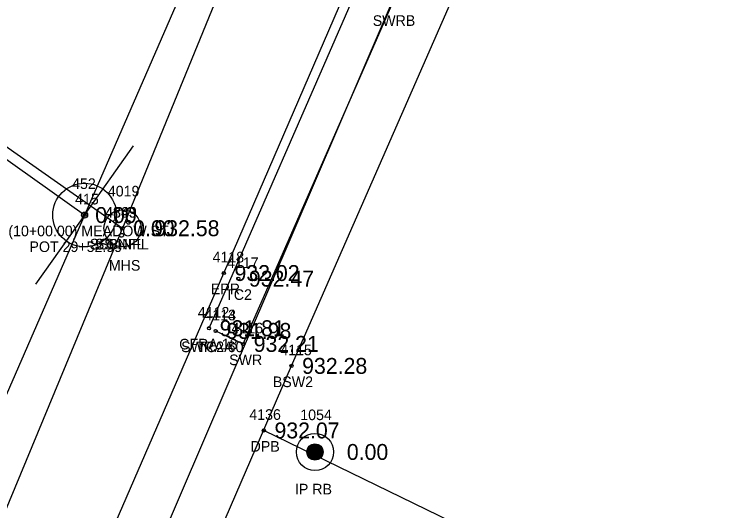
# Model space of a CAD drawing. Extents: x 1575382 to 1578175, y 1099175 to 1101955.
# Drawn here: x 1577326.8 to 1577393.3, y 1101291.9 to 1101338.8 of the extents above; entities that cross this region are included whole.
import ezdxf

# ---------------------------------------------------------------- set-up
doc = ezdxf.new("R2010")
doc.units = 0
for name, color, linetype in [('RD_EX_Conc', 7, 'Continuous'), ('RD_EX_Conc_txCode', 7, 'Continuous'), ('RD_EX_DR_Inlet', 7, 'Continuous'), ('RD_EX_DR_Pipe', 7, 'Continuous'), ('RD_EX_Driveway', 7, 'Continuous'), ('RD_EX_Driveway_txCode', 7, 'Continuous'), ('RD_EX_DV_Prop_txCode', 7, 'Continuous'), ('RD_EX_DV_PropPin', 7, 'Continuous'), ('RD_EX_Road', 7, 'Continuous'), ('RD_EX_Road_txCode', 7, 'Continuous'), ('RD_EX_TX_Conc_ELEV', 7, 'Continuous'), ('RD_EX_TX_Driveway_ELEV', 7, 'Continuous'), ('RD_EX_TX_DV_Prop_ELEV', 7, 'Continuous'), ('RD_EX_TX_Road_ELEV', 7, 'Continuous'), ('RD_EX_TX_UT_ELEV', 7, 'Continuous'), ('RD_EX_UT', 7, 'Continuous'), ('RD_EX_UT_txCode', 7, 'Continuous'), ('RD_HC_Cl', 7, 'Continuous'), ('RD_HC_Data', 7, 'Continuous'), ('RD_HC_Data_Tic', 7, 'Continuous'), ('RD_HC_Survey_ELEV', 7, 'Continuous'), ('RD_HC_txCode', 7, 'Continuous'), ('RD_SMD_Locator', 7, 'Continuous')]:
    doc.layers.add(name, color=color, linetype=linetype)

msp = doc.modelspace()

# ---------------------------------------------------------------- linework, layer by layer
at = {"layer": 'RD_EX_Conc'}
msp.add_line((1577345.174, 1101309.161), (1577359.131, 1101341.162), dxfattribs=at)
for points in [[(1577253.833, 1101078.111), (1577273.622, 1101123.238), (1577293.572, 1101168.949), (1577318.046, 1101225.092), (1577332.85, 1101259.379), (1577344.371, 1101285.791), (1577352.946, 1101305.61), (1577369.156, 1101342.635), (1577386.004, 1101381.45)], [(1577345.794, 1101308.905), (1577348.379, 1101307.68), (1577362.386, 1101339.663)]]:
    msp.add_lwpolyline(points, dxfattribs=at)
at = {"layer": 'RD_EX_DR_Inlet'}
for centre, radius in [((1577337.019, 1101318.587), 1.75), ((1577336.355, 1101319.217), 0.175), ((1577337.579, 1101319.147), 0.175), ((1577336.932, 1101317.922), 0.175)]:
    msp.add_circle(centre, radius, dxfattribs=at)
at = {"layer": 'RD_EX_DR_Pipe'}
msp.add_lwpolyline([(1577244.787, 1101065.978), (1577363.734, 1101342.96), (1577363.734, 1101342.96), (1577441.43, 1101528.303)], dxfattribs=at)
at = {"layer": 'RD_EX_Driveway'}
msp.add_line((1577404.228, 1101273.307), (1577350.338, 1101299.524), dxfattribs=at)
at = {"layer": 'RD_EX_DV_PropPin'}
for p, q in [((1577354.491, 1101297.125), (1577354.491, 1101297.864)), ((1577354.526, 1101297.068), (1577354.526, 1101297.921)), ((1577354.561, 1101297.02), (1577354.561, 1101297.969)), ((1577354.596, 1101296.979), (1577354.596, 1101298.01)), ((1577354.631, 1101296.944), (1577354.631, 1101298.045)), ((1577354.666, 1101296.912), (1577354.666, 1101298.077)), ((1577354.701, 1101296.885), (1577354.701, 1101298.104)), ((1577354.736, 1101296.86), (1577354.736, 1101298.129)), ((1577354.771, 1101296.838), (1577354.771, 1101298.151)), ((1577354.806, 1101296.819), (1577354.806, 1101298.17)), ((1577354.841, 1101296.802), (1577354.841, 1101298.187)), ((1577354.876, 1101296.787), (1577354.876, 1101298.202)), ((1577354.911, 1101296.774), (1577354.911, 1101298.215)), ((1577354.946, 1101296.763), (1577354.946, 1101298.226)), ((1577354.981, 1101296.754), (1577354.981, 1101298.235)), ((1577355.016, 1101296.746), (1577355.016, 1101298.243)), ((1577355.051, 1101296.741), (1577355.051, 1101298.248)), ((1577355.086, 1101296.737), (1577355.086, 1101298.252)), ((1577355.121, 1101296.734), (1577355.121, 1101298.255)), ((1577355.156, 1101296.733), (1577355.156, 1101298.256)), ((1577355.191, 1101296.734), (1577355.191, 1101298.255)), ((1577355.227, 1101296.737), (1577355.227, 1101298.252)), ((1577355.262, 1101296.741), (1577355.262, 1101298.248)), ((1577355.297, 1101296.746), (1577355.297, 1101298.243)), ((1577355.332, 1101296.754), (1577355.332, 1101298.235)), ((1577355.367, 1101296.763), (1577355.367, 1101298.226)), ((1577355.402, 1101296.774), (1577355.402, 1101298.215)), ((1577355.437, 1101296.787), (1577355.437, 1101298.202)), ((1577355.472, 1101296.802), (1577355.472, 1101298.187)), ((1577355.507, 1101296.819), (1577355.507, 1101298.17)), ((1577355.542, 1101296.838), (1577355.542, 1101298.151)), ((1577355.577, 1101296.86), (1577355.577, 1101298.129)), ((1577355.612, 1101296.885), (1577355.612, 1101298.104)), ((1577355.647, 1101296.912), (1577355.647, 1101298.077)), ((1577355.682, 1101296.944), (1577355.682, 1101298.045)), ((1577355.717, 1101296.979), (1577355.717, 1101298.01)), ((1577355.752, 1101297.02), (1577355.752, 1101297.969)), ((1577355.787, 1101297.068), (1577355.787, 1101297.921)), ((1577355.822, 1101297.125), (1577355.822, 1101297.864)), ((1577354.421, 1101297.298), (1577354.421, 1101297.691)), ((1577354.456, 1101297.197), (1577354.456, 1101297.792)), ((1577355.857, 1101297.197), (1577355.857, 1101297.792)), ((1577355.892, 1101297.298), (1577355.892, 1101297.691))]:
    msp.add_line(p, q, dxfattribs=at)
for radius in [1.75, 0.761]:
    msp.add_circle((1577355.156, 1101297.494), radius, dxfattribs=at)
at = {"layer": 'RD_EX_Road'}
msp.add_lwpolyline([(1577251.257, 1101061.341), (1577247.188, 1101065.508), (1577244.664, 1101070.882), (1577244.214, 1101076.998), (1577245.22, 1101081.734), (1577264.753, 1101126.914), (1577284.794, 1101172.933), (1577304.804, 1101218.295), (1577324.377, 1101263.325), (1577346.568, 1101314.364), (1577376.746, 1101384.19)], dxfattribs=at)
at = {"layer": 'RD_EX_UT'}
for points in [[(1577437.159, 1101563.253), (1577337.019, 1101318.587), (1577272.886, 1101163.979), (1577227.135, 1101061.983), (1577386.899, 1100948.146), (1577403.903, 1100879.991)], [(1577014.29, 1101543.334), (1577198.946, 1101415.644), (1577337.019, 1101318.587)]]:
    msp.add_lwpolyline(points, dxfattribs=at)
at = {"layer": 'RD_HC_Cl'}
for p, q in [((1577333.443, 1101319.831), (1577129.246, 1101464.193)), ((1577114.032, 1100815.757), (1577364.891, 1101392.08))]:
    msp.add_line(p, q, dxfattribs=at)
at = {"layer": 'RD_HC_Data'}
for radius in [3, 3, 0.282, 0.282]:
    msp.add_circle((1577333.443, 1101319.831), radius, dxfattribs=at)
at = {"layer": 'RD_HC_Data_Tic'}
for q in [(1577338.061, 1101326.363), (1577328.825, 1101313.299)]:
    msp.add_line((1577333.443, 1101319.831), q, dxfattribs=at)
at = {"layer": 'RD_SMD_Locator'}
for centre, radius in [((1577333.443, 1101319.831), 0.15), ((1577333.443, 1101319.831), 0.15), ((1577337.019, 1101318.587), 0.15), ((1577337.019, 1101318.587), 0.001), ((1577337.019, 1101318.587), 0.001), ((1577346.568, 1101314.364), 0.15), ((1577347.93, 1101313.832), 0.15), ((1577345.174, 1101309.161), 0.15), ((1577345.794, 1101308.905), 0.15), ((1577345.794, 1101308.905), 0.15), ((1577348.379, 1101307.68), 0.15), ((1577352.946, 1101305.61), 0.15), ((1577350.338, 1101299.524), 0.15), ((1577355.157, 1101297.494), 0.15)]:
    msp.add_circle(centre, radius, dxfattribs=at)

# ---------------------------------------------------------------- texts
at = {"layer": 'RD_EX_Conc_txCode'}
for s, p in [('SWRB', (1577360.599, 1101337.663)), ('4117', (1577346.867, 1101314.832)), ('TC2', (1577346.686, 1101311.832)), ('4112', (1577344.111, 1101310.161)), ('4113', (1577344.731, 1101309.905)), ('4114', (1577344.731, 1101309.905)), ('4116', (1577347.293, 1101308.68)), ('CFRA 18', (1577342.355, 1101307.161)), ('SWRA 60', (1577342.542, 1101306.905)), ('TC2A', (1577344.061, 1101306.905)), ('4115', (1577351.883, 1101306.61)), ('SWR', (1577347.064, 1101305.68)), ('BSW2', (1577351.183, 1101303.61))]:
    msp.add_text(s, height=1, dxfattribs=at).set_placement(p)
at = {"layer": 'RD_EX_Driveway_txCode'}
for s, p in [('4136', (1577348.968, 1101300.524)), ('DPB', (1577349.086, 1101297.524))]:
    msp.add_text(s, height=1, dxfattribs=at).set_placement(p)
at = {"layer": 'RD_EX_DV_Prop_txCode'}
for s, p in [('1054', (1577353.771, 1101300.495)), ('IP RB', (1577353.267, 1101293.495))]:
    msp.add_text(s, height=1, dxfattribs=at).set_placement(p)
at = {"layer": 'RD_EX_Road_txCode'}
for s, p in [('4118', (1577345.505, 1101315.364)), ('EPR', (1577345.34, 1101312.364))]:
    msp.add_text(s, height=1, dxfattribs=at).set_placement(p)
at = {"layer": 'RD_EX_TX_Conc_ELEV'}
for s, p in [('932.47', (1577348.93, 1101313.082)), ('931.81', (1577346.174, 1101308.411)), ('931.98', (1577346.794, 1101308.155)), ('931.98', (1577346.794, 1101308.155)), ('932.21', (1577349.379, 1101306.93)), ('932.28', (1577353.946, 1101304.86))]:
    msp.add_text(s, height=1.5, dxfattribs=at).set_placement(p)
at = {"layer": 'RD_EX_TX_Driveway_ELEV'}
msp.add_text('932.07', height=1.5, dxfattribs=at).set_placement((1577351.338, 1101298.774))
at = {"layer": 'RD_EX_TX_DV_Prop_ELEV'}
msp.add_text('0.00', height=1.5, dxfattribs=at).set_placement((1577358.157, 1101296.745))
at = {"layer": 'RD_EX_TX_Road_ELEV'}
msp.add_text('932.02', height=1.5, dxfattribs=at).set_placement((1577347.568, 1101313.614))
at = {"layer": 'RD_EX_TX_UT_ELEV'}
for s, p in [('0.00', (1577338.019, 1101317.837)), ('0.00', (1577338.019, 1101317.837)), ('932.58', (1577340.019, 1101317.837))]:
    msp.add_text(s, height=1.5, dxfattribs=at).set_placement(p)
at = {"layer": 'RD_EX_UT_txCode'}
for s, p in [('4019', (1577335.634, 1101321.587)), ('4863', (1577335.366, 1101319.587)), ('4849', (1577335.389, 1101319.587)), ('SSB NFL', (1577333.925, 1101316.587)), ('SS NFL', (1577334.397, 1101316.587)), ('MHS', (1577335.728, 1101314.587))]:
    msp.add_text(s, height=1, dxfattribs=at).set_placement(p)
at = {"layer": 'RD_HC_Survey_ELEV'}
msp.add_text('0.00', height=1.5, dxfattribs=at).set_placement((1577334.443, 1101319.081))
msp.add_text('0.00', height=1.5, dxfattribs=at).set_placement((1577334.443, 1101319.081))
at = {"layer": 'RD_HC_txCode'}
for s, p in [('452', (1577332.262, 1101322.288)), ('415', (1577332.545, 1101320.831)), ('POT (10+00.00) MEADOW ST', (1577323.136, 1101317.831)), ('POT 29+52.99', (1577328.246, 1101316.345))]:
    msp.add_text(s, height=1, dxfattribs=at).set_placement(p)

doc.saveas('drawing.dxf')
